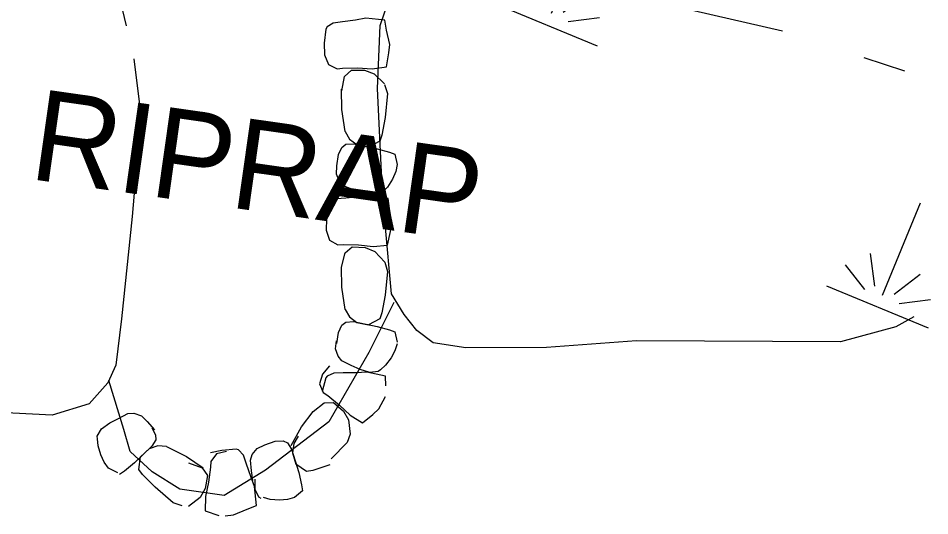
# Model space of a CAD drawing. Extents: x 588843 to 2552415, y 180129 to 269402.
# Drawn here: x 594326.5 to 594386.8, y 185141.2 to 185174 of the extents above; entities that cross this region are included whole.
import ezdxf

# ---------------------------------------------------------------- set-up
doc = ezdxf.new("R2010")
doc.units = 0
for name, color, linetype in [('Default', 7, 'Continuous'), ('E_DRN_RipRap', 7, 'Continuous'), ('E_DRN_RipRap_Text', 7, 'Continuous'), ('E_WTR_P', 7, 'Continuous'), ('E_WTR_Wetland', 7, 'Continuous')]:
    doc.layers.add(name, color=color, linetype=linetype)

# ---------------------------------------------------------------- blocks, each defined once
blk = doc.blocks.new('MAR')
at = {"layer": 'Default'}
for p, q in [((-0.02, 14.83), (-0.02, 1.62)), ((-1.37, 2.38), (-3.54, 6.17)), ((1.39, 2.38), (3.55, 6.17)), ((-6.08, 3.52), (-2.46, 1.46)), ((6.1, 3.52), (2.47, 1.46)), ((-7.33, 0), (7.23, 0))]:
    blk.add_line(p, q, dxfattribs=at)
blk = doc.blocks.new('RIPRT_3')
at = {"layer": 'E_DRN_RipRap_Text'}
blk.add_text('RIPRAP', height=39.37, dxfattribs=at).set_placement((-0.46, -11.78))

msp = doc.modelspace()

# ---------------------------------------------------------------- linework, layer by layer
at = {"layer": 'E_DRN_RipRap'}
for p, q in [((594346.912, 185173.469), (594346.839, 185173.334)), ((594347.319, 185173.725), (594346.912, 185173.469)), ((594347.942, 185173.808), (594347.319, 185173.725)), ((594348.803, 185173.928), (594347.942, 185173.808)), ((594349.48, 185174.041), (594348.803, 185173.928)), ((594350.743, 185173.919), (594349.48, 185174.041)), ((594350.855, 185173.268), (594350.743, 185173.919)), ((594346.839, 185173.334), (594346.729, 185172.388)), ((594351.061, 185172.31), (594350.855, 185173.268)), ((594346.729, 185172.388), (594346.741, 185171.63)), ((594351.009, 185171.76), (594351.061, 185172.31)), ((594350.845, 185170.837), (594351.009, 185171.76)), ((594346.741, 185171.63), (594347.009, 185170.988)), ((594347.009, 185170.988), (594347.575, 185170.701)), ((594347.575, 185170.701), (594347.941, 185170.745)), ((594347.941, 185170.745), (594348.935, 185170.767)), ((594348.073, 185170.203), (594348.522, 185170.619)), ((594348.522, 185170.619), (594349.389, 185170.609)), ((594348.935, 185170.767), (594349.906, 185170.713)), ((594349.389, 185170.609), (594350.028, 185170.378)), ((594349.906, 185170.713), (594350.845, 185170.837)), ((594347.884, 185169.253), (594348.073, 185170.203)), ((594350.028, 185170.378), (594350.718, 185169.703)), ((594347.897, 185168.016), (594347.871, 185169.351)), ((594350.724, 185169.664), (594350.907, 185169.063)), ((594350.907, 185169.063), (594350.75, 185167.493)), ((594348.107, 185166.55), (594347.897, 185168.016)), ((594350.75, 185167.493), (594350.541, 185166.315)), ((594348.107, 185166.55), (594348.396, 185166.055)), ((594350.541, 185166.315), (594350.409, 185165.925)), ((594347.897, 185165.504), (594348.156, 185165.714)), ((594348.156, 185165.714), (594348.655, 185165.74)), ((594348.396, 185166.055), (594348.891, 185165.691)), ((594348.655, 185165.74), (594350.226, 185165.426)), ((594348.891, 185165.691), (594349.652, 185165.531)), ((594350.409, 185165.925), (594349.652, 185165.531)), ((594347.557, 185164.3), (594347.662, 185165.031)), ((594347.662, 185165.031), (594347.897, 185165.504)), ((594350.226, 185165.426), (594351.039, 185165.191)), ((594351.039, 185165.191), (594351.406, 185165.06)), ((594351.406, 185165.06), (594351.56, 185164.381)), ((594347.53, 185163.749), (594347.557, 185164.3)), ((594351.455, 185163.909), (594351.249, 185163.41)), ((594351.56, 185164.381), (594351.455, 185163.909)), ((594347.74, 185163.254), (594347.53, 185163.749)), ((594348.003, 185162.965), (594347.74, 185163.254)), ((594351.249, 185163.41), (594350.908, 185162.889)), ((594348.655, 185162.704), (594348.003, 185162.965)), ((594349.259, 185162.471), (594348.655, 185162.704)), ((594350.908, 185162.889), (594350.593, 185162.547)), ((594347.53, 185162.103), (594347.111, 185161.867)), ((594348.157, 185162.156), (594347.53, 185162.103)), ((594349.022, 185162.235), (594348.157, 185162.156)), ((594349.705, 185162.314), (594349.022, 185162.235)), ((594349.911, 185162.314), (594349.259, 185162.471)), ((594350.96, 185162.131), (594349.705, 185162.314)), ((594350.462, 185162.419), (594349.911, 185162.314)), ((594350.593, 185162.547), (594350.462, 185162.419)), ((594351.039, 185161.475), (594350.96, 185162.131)), ((594347.032, 185161.735), (594346.875, 185160.794)), ((594347.111, 185161.867), (594347.032, 185161.735)), ((594351.197, 185160.508), (594351.039, 185161.475)), ((594346.875, 185160.794), (594346.849, 185160.036)), ((594351.118, 185159.96), (594351.197, 185160.508)), ((594346.849, 185160.036), (594347.085, 185159.381)), ((594350.908, 185159.045), (594351.118, 185159.96)), ((594347.085, 185159.381), (594347.636, 185159.066)), ((594347.636, 185159.066), (594348.003, 185159.093)), ((594348.003, 185159.093), (594348.997, 185159.067)), ((594348.997, 185159.067), (594349.964, 185158.966)), ((594349.964, 185158.966), (594350.908, 185159.045)), ((594347.872, 185157.604), (594348.108, 185158.545)), ((594348.108, 185158.545), (594348.577, 185158.939)), ((594348.577, 185158.939), (594349.442, 185158.887)), ((594349.442, 185158.887), (594350.069, 185158.625)), ((594350.069, 185158.625), (594350.725, 185157.917)), ((594350.725, 185157.917), (594350.908, 185157.316)), ((594347.898, 185156.269), (594347.872, 185157.604)), ((594350.908, 185157.316), (594350.751, 185155.746)), ((594348.108, 185154.803), (594347.898, 185156.269)), ((594350.751, 185155.746), (594350.541, 185154.568)), ((594348.108, 185154.803), (594348.397, 185154.308)), ((594348.397, 185154.308), (594348.892, 185153.944)), ((594350.41, 185154.178), (594349.653, 185153.784)), ((594350.541, 185154.568), (594350.41, 185154.178)), ((594347.662, 185153.284), (594347.898, 185153.757)), ((594347.898, 185153.757), (594348.157, 185153.967)), ((594348.157, 185153.967), (594348.656, 185153.993)), ((594348.656, 185153.993), (594350.227, 185153.679)), ((594348.892, 185153.944), (594349.653, 185153.784)), ((594350.227, 185153.679), (594351.04, 185153.444)), ((594347.558, 185152.553), (594347.662, 185153.284)), ((594351.04, 185153.444), (594351.407, 185153.313)), ((594351.407, 185153.313), (594351.561, 185152.634)), ((594347.474, 185152.197), (594347.542, 185152.73)), ((594351.541, 185152.523), (594351.401, 185152.072)), ((594347.646, 185151.702), (594347.474, 185152.197)), ((594351.401, 185152.072), (594351.157, 185151.602)), ((594347.886, 185151.403), (594347.646, 185151.702)), ((594348.518, 185151.102), (594347.886, 185151.403)), ((594351.157, 185151.602), (594350.778, 185151.121)), ((594347.069, 185151.066), (594346.604, 185150.513)), ((594347.35, 185150.599), (594346.914, 185150.4)), ((594347.979, 185150.606), (594347.35, 185150.599)), ((594348.848, 185150.62), (594347.979, 185150.606)), ((594349.102, 185150.833), (594348.518, 185151.102)), ((594349.535, 185150.649), (594348.848, 185150.62)), ((594349.741, 185150.634), (594349.102, 185150.833)), ((594350.774, 185150.382), (594349.535, 185150.649)), ((594350.298, 185150.697), (594349.741, 185150.634)), ((594350.438, 185150.812), (594350.298, 185150.697)), ((594350.778, 185151.121), (594350.438, 185150.812)), ((594346.604, 185150.513), (594346.408, 185149.877)), ((594346.826, 185150.278), (594346.598, 185149.376)), ((594346.914, 185150.4), (594346.826, 185150.278)), ((594350.803, 185149.74), (594350.774, 185150.382)), ((594346.408, 185149.877), (594346.661, 185149.306)), ((594346.661, 185149.306), (594346.969, 185149.103)), ((594346.969, 185149.103), (594347.743, 185148.48)), ((594350.334, 185148.226), (594350.775, 185149.048)), ((594345.993, 185148.064), (594346.731, 185148.628)), ((594346.731, 185148.628), (594347.334, 185148.639)), ((594347.334, 185148.639), (594347.992, 185148.074)), ((594347.743, 185148.48), (594348.452, 185147.817)), ((594349.95, 185147.863), (594350.334, 185148.226)), ((594332.537, 185147.296), (594333.106, 185147.601)), ((594333.106, 185147.601), (594333.73, 185147.925)), ((594333.73, 185147.925), (594334.118, 185147.936)), ((594334.118, 185147.936), (594334.625, 185147.774)), ((594334.625, 185147.774), (594335.02, 185147.397)), ((594345.232, 185147.046), (594345.993, 185148.064)), ((594347.992, 185148.074), (594348.336, 185147.497)), ((594348.452, 185147.817), (594349.248, 185147.303)), ((594349.248, 185147.303), (594349.95, 185147.863)), ((594331.992, 185146.904), (594332.537, 185147.296)), ((594335.02, 185147.397), (594335.498, 185146.844)), ((594335.31, 185146.98), (594335.56, 185146.516)), ((594344.541, 185145.817), (594345.232, 185147.046)), ((594348.336, 185147.497), (594348.442, 185146.567)), ((594331.71, 185146.42), (594331.992, 185146.904)), ((594331.72, 185146.238), (594331.71, 185146.42)), ((594335.56, 185146.516), (594335.583, 185146.184)), ((594345.01, 185146.415), (594344.716, 185145.931)), ((594348.442, 185146.567), (594348.236, 185146.004)), ((594331.769, 185145.779), (594331.72, 185146.238)), ((594331.936, 185145.183), (594331.769, 185145.779)), ((594335.318, 185145.76), (594334.161, 185144.653)), ((594335.724, 185145.793), (594335.143, 185145.595)), ((594335.583, 185146.184), (594335.318, 185145.76)), ((594336.294, 185145.747), (594335.724, 185145.793)), ((594336.294, 185145.747), (594337.611, 185145.082)), ((594342.298, 185145.618), (594342.79, 185145.851)), ((594342.79, 185145.851), (594343.477, 185146.1)), ((594343.477, 185146.1), (594344, 185146.112)), ((594344, 185146.112), (594344.306, 185145.982)), ((594344.306, 185145.982), (594344.566, 185145.556)), ((594344.716, 185145.931), (594344.635, 185145.325)), ((594348.236, 185146.004), (594347.192, 185144.92)), ((594332.173, 185144.703), (594331.936, 185145.183)), ((594335.143, 185145.595), (594334.575, 185145.063)), ((594339.951, 185145.484), (594339.209, 185145.326)), ((594339.589, 185145.254), (594339.22, 185144.739)), ((594340.266, 185145.421), (594339.589, 185145.254)), ((594340.901, 185145.56), (594339.951, 185145.484)), ((594341.048, 185145.515), (594340.901, 185145.56)), ((594341.378, 185145.165), (594341.048, 185145.515)), ((594341.581, 185144.57), (594341.378, 185145.165)), ((594341.841, 185144.838), (594341.968, 185145.203)), ((594341.968, 185145.203), (594342.298, 185145.618)), ((594344.566, 185145.556), (594345.039, 185144.028)), ((594344.635, 185145.325), (594344.857, 185144.581)), ((594332.458, 185144.318), (594332.173, 185144.703)), ((594334.161, 185144.653), (594333.502, 185144.121)), ((594334.463, 185144.218), (594334.575, 185145.063)), ((594337.611, 185145.082), (594338.715, 185144.341)), ((594337.74, 185144.654), (594338.652, 185144.323)), ((594339.22, 185144.739), (594339.207, 185144.371)), ((594341.867, 185143.749), (594341.581, 185144.57)), ((594341.924, 185144.141), (594341.841, 185144.838)), ((594345.56, 185144.099), (594344.857, 185144.581)), ((594347.086, 185144.529), (594345.962, 185144.165)), ((594333.067, 185143.994), (594332.458, 185144.318)), ((594333.502, 185144.121), (594333.184, 185143.895)), ((594334.706, 185143.887), (594334.463, 185144.218)), ((594338.652, 185144.323), (594338.995, 185143.816)), ((594339.207, 185144.371), (594339.079, 185143.385)), ((594342.008, 185143.502), (594341.924, 185144.141)), ((594345.039, 185144.028), (594345.22, 185143.203)), ((594345.962, 185144.165), (594345.56, 185144.099)), ((594335.547, 185143.043), (594334.706, 185143.887)), ((594338.995, 185143.816), (594338.853, 185142.96)), ((594339.079, 185143.385), (594338.877, 185142.433)), ((594342.108, 185143.107), (594341.867, 185143.749)), ((594342.158, 185142.906), (594342.153, 185143.577)), ((594336.739, 185142.017), (594335.547, 185143.043)), ((594338.853, 185142.96), (594338.527, 185142.364)), ((594342.234, 185141.844), (594342.108, 185143.107)), ((594342.394, 185142.397), (594342.158, 185142.906)), ((594345.281, 185142.819), (594344.764, 185142.367)), ((594345.22, 185143.203), (594345.281, 185142.819)), ((594338.527, 185142.364), (594337.755, 185141.784)), ((594338.877, 185142.433), (594338.858, 185141.485)), ((594342.549, 185142.301), (594342.394, 185142.397)), ((594343.155, 185142.246), (594342.708, 185142.364)), ((594343.771, 185142.189), (594343.155, 185142.246)), ((594344.303, 185142.239), (594343.771, 185142.189)), ((594344.764, 185142.367), (594344.303, 185142.239)), ((594337.334, 185141.825), (594336.739, 185142.017)), ((594340.717, 185141.22), (594341.617, 185141.608)), ((594341.617, 185141.608), (594342.234, 185141.844)), ((594338.858, 185141.485), (594339.746, 185141.182)), ((594340.166, 185141.164), (594340.717, 185141.22))]:
    msp.add_line(p, q, dxfattribs=at)
msp.add_lwpolyline([(594351.341, 185155.258), (594349.677, 185151.946), (594347.038, 185147.377), (594342.845, 185144.174), (594340.113, 185142.498), (594337.165, 185142.932), (594335.34, 185144.069), (594333.881, 185145.408), (594333.476, 185146.855), (594332.467, 185150.096)], dxfattribs=at)
at = {"layer": 'E_WTR_P'}
for points in [[(594303.863, 185169.606), (594306.175, 185173.523), (594310.03, 185176.618), (594314.979, 185178.171), (594320.348, 185180.115), (594323.08, 185181.074), (594325.852, 185181.817), (594329.273, 185181.247), (594331.166, 185180.706), (594332.409, 185178.609), (594333.624, 185173.552)], [(594350.642, 185161.105), (594350.254, 185169.407), (594350.418, 185173.558), (594351, 185175.235), (594353.258, 185176.329), (594357.058, 185177.084), (594360.763, 185177.15), (594367.726, 185175.363), (594377.055, 185173.207)], [(594334.123, 185171.36), (594334.595, 185167.642), (594334.011, 185160.949), (594333.305, 185154.189), (594332.938, 185151.12), (594332.397, 185149.943), (594331.179, 185148.551), (594328.718, 185147.822), (594320.037, 185148.258), (594315.579, 185147.908)], [(594382.434, 185171.455), (594385.128, 185170.575)], [(594385.732, 185154.308), (594384.552, 185153.653), (594380.887, 185152.654), (594367.392, 185152.727), (594361.429, 185152.284), (594356.101, 185152.273), (594353.938, 185152.584), (594352.843, 185153.41), (594352.019, 185154.465), (594351.181, 185155.831), (594350.764, 185160.455)]]:
    msp.add_lwpolyline(points, dxfattribs=at)

# ---------------------------------------------------------------- block references
at = {"layer": 'E_DRN_RipRap_Text', "xscale": 0.1524003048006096, "yscale": 0.15240030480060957, "rotation": -8.075737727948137}
msp.add_blockref('RIPRT_3', (594327.428, 185165.209), dxfattribs=at)
at = {"layer": 'E_WTR_Wetland', "xscale": 0.4999999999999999, "yscale": 0.4999999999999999, "rotation": -22.447857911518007}
for p in [(594361.445, 185173.607), (594383.339, 185154.966)]:
    msp.add_blockref('MAR', p, dxfattribs=at)

doc.saveas('drawing.dxf')
